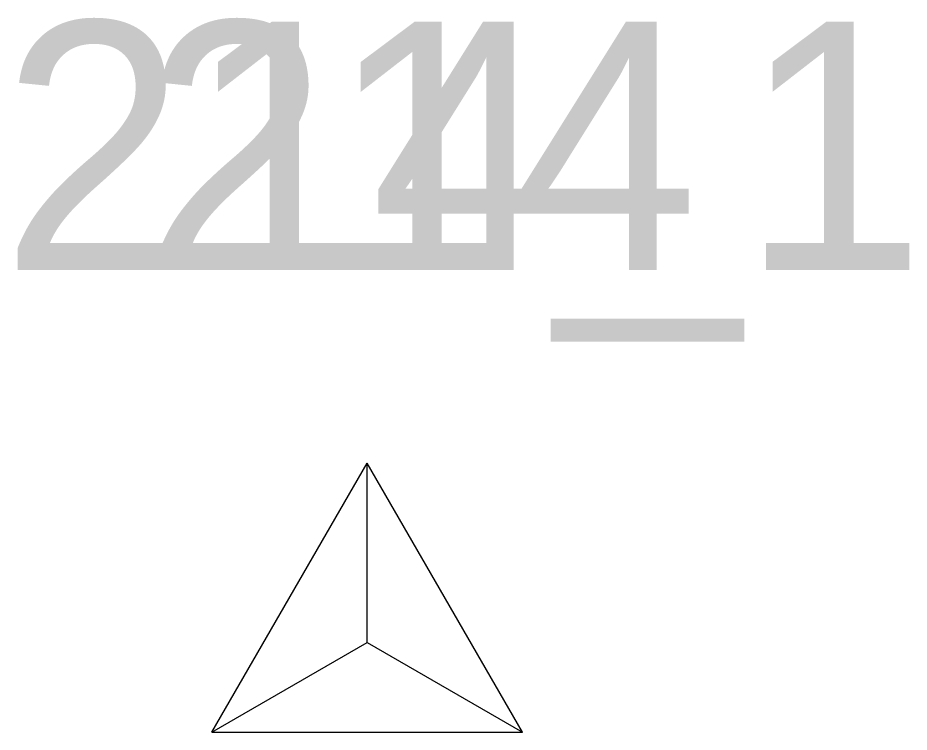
# Model space of a CAD drawing. Extents: x 1769141 to 1770817, y 735471 to 742405.
# Drawn here: x 1770268.08 to 1770275.25, y 738952.88 to 738958.63 of the extents above; entities that cross this region are included whole.
import ezdxf

# ---------------------------------------------------------------- set-up
doc = ezdxf.new("R2010")
doc.units = 0
doc.layers.add('C_I', color=7, linetype='Continuous')
doc.layers.add('CPSM', color=7, linetype='Continuous')

msp = doc.modelspace()

# ---------------------------------------------------------------- linework, layer by layer
at = {"layer": 'CPSM'}
for p, q in [((1770269.6356, 738952.8768), (1770270.8856, 738955.0418)), ((1770269.6356, 738952.8768), (1770270.8856, 738955.0418)), ((1770272.1356, 738952.8768), (1770270.8856, 738955.0418)), ((1770270.886, 738953.598), (1770270.8856, 738955.0418)), ((1770272.1356, 738952.8768), (1770270.8856, 738955.0418)), ((1770270.886, 738953.598), (1770270.8856, 738955.0418)), ((1770269.6356, 738952.8768), (1770270.886, 738953.598)), ((1770269.6356, 738952.8768), (1770270.886, 738953.598)), ((1770270.886, 738953.598), (1770270.886, 738953.598)), ((1770270.886, 738953.598), (1770272.1356, 738952.8768)), ((1770270.886, 738953.598), (1770270.886, 738953.598)), ((1770270.886, 738953.598), (1770272.1356, 738952.8768)), ((1770269.6356, 738952.8768), (1770272.1356, 738952.8768)), ((1770269.6356, 738952.8768), (1770272.1356, 738952.8768))]:
    msp.add_line(p, q, dxfattribs=at)

# ---------------------------------------------------------------- texts
at = {"layer": 'C_I'}
for s, p in [('214_1', (1770267.9413, 738956.598)), ('214', (1770269.0909, 738956.598))]:
    msp.add_text(s, height=2, dxfattribs=at).set_placement(p)

doc.saveas('drawing.dxf')
